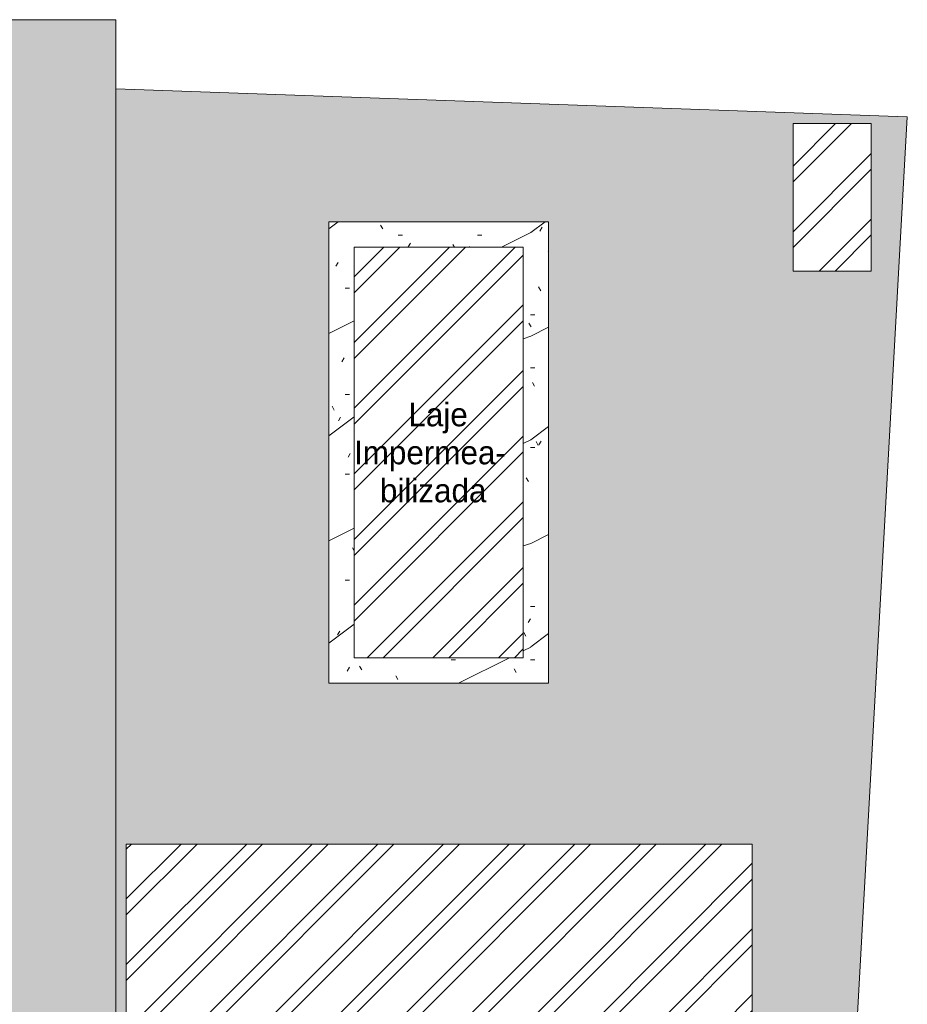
# Model space of a CAD drawing. Header units: millimetres. Extents: x -18260 to 188148, y -14086 to 2351883.
# Tile 556 of 592: x 72284 to 79089, y -1623 to 5919. Entities that reach past the tile are written whole.
import ezdxf

# ---------------------------------------------------------------- set-up
doc = ezdxf.new("R2010")
doc.units = ezdxf.units.MM
for name, color, linetype, lineweight in [('A-DETL-GENF', 92, 'Continuous', 50), ('A-DETL-THIN', 151, 'Continuous', 9), ('A-FLOR', 192, 'Continuous', 18), ('A-FLOR-PATT', 8, 'Continuous', 18), ('A-ROOF', 132, 'Continuous', 9), ('A-ROOF-OTLN', 132, 'Continuous', 9), ('A-ROOF-PATT', 132, 'Continuous', 9), ('G-ANNO-TEXT', 231, 'Continuous', 9)]:
    doc.layers.add(name, color=color, linetype=linetype, lineweight=lineweight)
doc.styles.add('Century Gothic_3', font='GOTHIC.TTF', dxfattribs={"height": 180})
pattern_1 = [(45, (51790.14, 0), (-251.447, 251.447), []), (45, (51790.14, 381), (-251.447, 251.447), [])]

# ---------------------------------------------------------------- blocks, each defined once
blk = doc.blocks.new('CHAPIM3 - CHAPIM-4182528-PLANTA DE IMPERMEABILIZAÇÃO - 1 PAV_')
at = {"layer": 'A-ROOF-PATT', "lineweight": 5}
h = blk.add_hatch(dxfattribs=at)
h.set_pattern_fill('FP_31', color=71, style=0, pattern_type=2)
h.set_pattern_definition([(0, (2e-05, -3e-05), (812.8, 203.2), [33.528, -576.072, 33.528, -576.072, -3251.2]), (0, (2e-05, -3e-05), (812.8, 203.2), [-1219.2, 33.528, -1185.672, 33.528, -576.072, -1422.4]), (0, (2e-05, -3e-05), (812.8, 203.2), [-3048, 33.528, -372.872, 33.528, -982.472]), (120, (304.8, 101.6), (-582.3764, 602.3054), [33.528, -576.072, 33.528, -576.072, -3251.2]), (120, (304.8, 101.6), (-582.3764, 602.3054), [-1219.2, 33.528, -1185.672, 33.528, -576.072, -1422.4]), (120, (304.8, 101.6), (-582.3764, 602.3054), [-3048, 33.528, -372.872, 33.528, -982.472]), (240, (406.4, 508), (-230.4236, -805.5054), [33.528, -576.072, 33.528, -576.072, -3251.2]), (240, (406.4, 508), (-230.4236, -805.5054), [-1219.2, 33.528, -1185.672, 33.528, -576.072, -1422.4]), (240, (406.4, 508), (-230.4236, -805.5054), [-3048, 33.528, -372.872, 33.528, -982.472])])
h.paths.add_polyline_path([(22881.4, 836.7), (24548.9, 836.7), (24548.9, 4371.7), (22863.9, 4371.7), (22863.9, 836.7), (22880.5, 836.7)])
h.paths.add_polyline_path([(23714.7, 1031.7), (23058.9, 1031.7), (23058.9, 4176.7), (24353.9, 4176.7), (24353.9, 1031.7), (24313.1, 1031.7)])
h = blk.add_hatch(dxfattribs=at)
h.set_pattern_fill('FP_30', color=71, style=0, pattern_type=2)
h.set_pattern_definition([(216.87, (635, 1587.5), (4762.4943, 3175.0085), [793.75, -7143.75]), (206.565, (1587.5, 1111.25), (-1587.501, -1587.5), [1774.88, -1774.88]), (198.435, (1587.5, 317.5), (-3174.997, -1587.503), [1004.02, -4016.09])])
h.paths.add_polyline_path([(22881.4, 836.7), (24548.9, 836.7), (24548.9, 4371.7), (22863.9, 4371.7), (22863.9, 836.7), (22880.5, 836.7)])
h.paths.add_polyline_path([(23714.7, 1031.7), (23058.9, 1031.7), (23058.9, 4176.7), (24353.9, 4176.7), (24353.9, 1031.7), (24313.1, 1031.7)])
at = {"layer": 'A-ROOF-OTLN', "color": 90, "lineweight": 5}
for p, q in [((22863.9, 4371.7), (24548.9, 4371.7)), ((22863.9, 836.7), (22863.9, 4371.7)), ((24548.9, 4371.7), (24548.9, 836.7)), ((24548.9, 836.7), (22863.9, 836.7))]:
    blk.add_line(p, q, dxfattribs=at)
blk = doc.blocks.new('BE-PMSa-MOD-ARQ-CONEXAODOFUTURO-EX-000-R_rvt-2-PLANTA DE IMPERMEABILIZAÇÃO - 1 PAV_')
at = {"layer": 'A-FLOR-PATT', "lineweight": 5}
h = blk.add_hatch(dxfattribs=at)
h.set_pattern_fill('FP_99', color=55, style=0, pattern_type=2)
h.set_pattern_definition([(225, (1821.38, -1013.34), (1e-14, -212.132), [450, -150]), (315, (1715.32, -1119.4), (0, -212.132), [450, -150])])
h.paths.add_polyline_path([(-17588.6, -10125.8), (-17588.6, 5919.2), (-17905.7, 5919.2), (-18260.1, -10125.8)])
h.paths.add_polyline_path([(24376.4, -8664), (24683.7, -8664), (24895.4, -8357.9), (25097.5, -8045.3), (25289.6, -7726.5), (25471.6, -7401.8), (25643.3, -7071.6), (25804.6, -6736.1), (25955.3, -6395.7), (23368.4, -6395.7), (23369.4, -6730.8), (23365.4, -6734.8), (23361.3, -6734.1), (23342.1, -6720.8), (23332.4, -6720.9), (23331.4, -6727.8), (23314.4, -6727.8), (23296.4, -6735), (23296.4, -6778.3), (24423.9, -6778.3), (24423.9, -8613.3), (22588.9, -8613.3), (22588.9, -8595.8), (21416.4, -8595.8), (21416.4, -6955.8), (22588.9, -6955.8), (22588.9, -6778.3), (23246.4, -6778.3), (23246.4, -6395.7), (23206.9, -6395.7), (23206.9, -6416.4), (23211.7, -6425.2), (23218.5, -6428.6), (23219.4, -6429.3), (23219.4, -6441.1), (23215.1, -6442.2), (23204.1, -6438.1), (23195.3, -6428.7), (23193, -6420.1), (23192.9, -6415.8), (23191.9, -6415.8), (23191.9, -6395.7), (21311.4, -6395.7), (21311.4, -395.7), (26110.1, -395.7), (26110.1, -6012), (26234.4, -5672.4), (26348.3, -5329.1), (26451.6, -4982.5), (26544.3, -4632.9), (26626.4, -4280.7), (26697.6, -3926.1), (26757.9, -3569.5), (26807.4, -3211.3), (26845.9, -2851.7), (26873.4, -2491.1), (27298.5, 5174.6), (21231.4, 5390.6), (21231.4, -8664), (24238.9, -8664)])
h.paths.add_polyline_path([(-1658.6, 134.2), (164.4, 134.2), (164.4, 1841.1), (-1658.6, 1840.7), (-1658.6, 258.2)])
h.paths.add_polyline_path([(22863.9, 836.7), (22863.9, 4371.7), (24548.9, 4371.7), (24548.9, 836.7), (22881.4, 836.7)])
h.paths.add_polyline_path([(26541.4, 3992.4), (26422.4, 3992.4), (26422.4, 5123.6), (27022.4, 5123.6), (27022.4, 3992.4)])
h.paths.add_polyline_path([(19968.4, 4641.7), (19999.4, 4641.7), (19999.4, 4674.2), (15923.9, 4674.2), (15923.9, 4641.7), (16272.6, 4641.7), (16272.6, 4671.7), (19622.6, 4670.8), (19622.6, 4641.7), (19958.4, 4641.7)])
h.paths.add_polyline_path([(15653.9, 4641.7), (15653.9, 4674.2), (12268.9, 4674.2), (12268.9, 4641.7), (12287.6, 4641.7), (12287.6, 4671.7), (15637.6, 4670.8), (15637.6, 4641.7), (15650.9, 4641.7)])
h.paths.add_polyline_path([(-8301.1, 4641.7), (-8301.1, 4674.2), (-11733.6, 4674.2), (-11733.6, 4641.7), (-11704.9, 4641.7), (-11704.9, 4671.7), (-8354.9, 4670.8), (-8354.9, 4641.7), (-8304.1, 4641.7)])
h.paths.add_polyline_path([(-16088.1, 4641.7), (-15848.6, 4641.7), (-15848.6, 4671.7), (-12498.6, 4670.8), (-12498.6, 4641.7), (-12028.6, 4641.7), (-12028.6, 4674.2), (-16356.6, 4674.2), (-16356.6, 4641.7), (-16295.6, 4641.7)])
h.paths.add_polyline_path([(-16611.6, 5447.2), (-16356.6, 5447.2), (-16356.6, 5479.2), (-16626.6, 5479.2), (-16626.6, 5447.2)])
h = blk.add_hatch(dxfattribs=at)
h.set_pattern_fill('FP_2', color=55, style=0, pattern_type=2)
h.set_pattern_definition([(0, (0, 0), (812.8, 203.2), [33.528, -576.072, 33.528, -576.072, -3251.2]), (0, (0, 0), (812.8, 203.2), [-1219.2, 33.528, -1185.672, 33.528, -576.072, -1422.4]), (0, (0, 0), (812.8, 203.2), [-3048, 33.528, -372.872, 33.528, -982.472]), (120, (304.8, 101.6), (-582.3764, 602.3054), [33.528, -576.072, 33.528, -576.072, -3251.2]), (120, (304.8, 101.6), (-582.3764, 602.3054), [-1219.2, 33.528, -1185.672, 33.528, -576.072, -1422.4]), (120, (304.8, 101.6), (-582.3764, 602.3054), [-3048, 33.528, -372.872, 33.528, -982.472]), (240, (406.4, 508), (-230.4236, -805.5054), [33.528, -576.072, 33.528, -576.072, -3251.2]), (240, (406.4, 508), (-230.4236, -805.5054), [-1219.2, 33.528, -1185.672, 33.528, -576.072, -1422.4]), (240, (406.4, 508), (-230.4236, -805.5054), [-3048, 33.528, -372.872, 33.528, -982.472])])
h.paths.add_polyline_path([(-5768.9, -10125.8), (14705.4, -10125.8), (14705.4, -9779.9), (14699.4, -9779.9), (14699.4, -9763.2), (14681.7, -9763.8), (14671, -9768.5), (14665.9, -9780.7), (14665.9, -9856.3), (14670.7, -9865.1), (14677.5, -9868.5), (14678.4, -9869.2), (14678.4, -9881), (14674.1, -9882.1), (14663.1, -9878), (14654.5, -9869.2), (14652, -9860), (14651.9, -9855.7), (14650.9, -9855.7), (14651.9, -9780.7), (14653.7, -9770.1), (14656.9, -9762.9), (14667.1, -9752.6), (14683.4, -9748.2), (14699.4, -9748.2), (14699.4, -9731.6), (14705.4, -9731.6), (14705.4, -9705.7), (14755.4, -9705.7), (14755.4, -9754.7), (14795.4, -9754.7), (14796, -9756.7), (14812.4, -9756.7), (14811.4, -9815.7), (14810.3, -9815.7), (14811.5, -9818.2), (14811.4, -9819.3), (14811.4, -9820.9), (14827.4, -9827.2), (14827.4, -10125.8), (21231.4, -10125.8), (21231.4, 5919.2), (12003.9, 5918.5), (12003.9, 5447.2), (12268.9, 5447.2), (12268.9, 4674.2), (15653.9, 4674.2), (15653.9, 5447.2), (15923.9, 5447.2), (15923.9, 4674.2), (19999.4, 4674.2), (19999.4, 5447.2), (20269.4, 5447.2), (20269.4, 4280.7), (20299.4, 4280.7), (20298.5, 1530.7), (20269.4, 1530.7), (20269.4, 1143.6), (20299.4, 1143.6), (20298.5, -1606.4), (20269.4, -1606.4), (20269.4, -2040.2), (20299.4, -2040.2), (20298.5, -4790.2), (20269.4, -4790.2), (20269.4, -5273.9), (20299.4, -5273.9), (20298.5, -8023.9), (20269.4, -8023.9), (20269.4, -9308.8), (19999.4, -9308.8), (19999.4, -8513.8), (19913.4, -8513.8), (19913.4, -8347.8), (19635.4, -8347.8), (19635.4, -8377.8), (16285.4, -8377), (16285.4, -8347.8), (15971.9, -8347.8), (15971.9, -8513.8), (15921.4, -8513.8), (15921.4, -9312.6), (15651.4, -9312.6), (15651.4, -8513.8), (15603.4, -8513.8), (15603.4, -8377.8), (12316.9, -8377.8), (12316.9, -8513.8), (12293.9, -8513.8), (12293.9, -9312.6), (11998.9, -9312.6), (11998.9, -8513.8), (11950.9, -8513.8), (11950.9, -8347.8), (11867.6, -8347.8), (11867.6, -8377.8), (8517.6, -8377), (8517.6, -8347.8), (8434.4, -8347.8), (8434.4, -8513.8), (8386.4, -8513.8), (8386.4, -9312.6), (8116.4, -9312.6), (8116.4, -9125.8), (2121.4, -9125.8), (2121.4, -9312.6), (1851.4, -9312.6), (1851.4, -9125.8), (-4143.6, -9125.8), (-4143.6, -9312.6), (-4413.6, -9312.6), (-4413.6, -8513.8), (-4461.6, -8513.8), (-4461.6, -8347.8), (-4547.4, -8347.8), (-4547.4, -8377.8), (-7897.4, -8377), (-7897.4, -8347.8), (-7983.1, -8347.8), (-7983.1, -8513.8), (-8031.1, -8513.8), (-8031.1, -9308.8), (-8301.1, -9308.8), (-8301.1, -8513.8), (-8349.1, -8513.8), (-8349.1, -8347.8), (-8354.9, -8347.8), (-8354.9, -8377.8), (-11704.9, -8377), (-11705.7, -8347.8), (-11710.6, -8347.8), (-11710.6, -8513.8), (-11758.6, -8513.8), (-11758.6, -9308.8), (-12028.6, -9308.8), (-12028.6, -8513.8), (-12076.6, -8513.8), (-12076.6, -8347.8), (-12498.6, -8347.8), (-12498.6, -8377.8), (-15848.6, -8377), (-15848.6, -8347.8), (-16270.6, -8347.8), (-16270.6, -8513.8), (-16356.6, -8513.8), (-16356.6, -9308.8), (-16626.6, -9308.8), (-16626.6, -7987.1), (-16656.6, -7987.1), (-16655.7, -5237.1), (-16626.6, -5237.1), (-16626.6, -4803.3), (-16656.6, -4803.3), (-16655.7, -2053.3), (-16626.6, -2053.3), (-16626.6, -1620.8), (-16656.6, -1620.8), (-16655.7, 1129.2), (-16626.6, 1129.2), (-16626.6, 1534.2), (-16656.6, 1534.2), (-16655.8, 4291.7), (-16626.6, 4291.7), (-16626.6, 5479.2), (-16356.6, 5479.2), (-16356.6, 4674.2), (-12028.6, 4674.2), (-12028.6, 5447.2), (-11733.6, 5446.9), (-11733.6, 4674.2), (-8301.1, 4674.2), (-8301.1, 5447.2), (-8031.1, 5447.2), (-8031.1, 5919.2), (-17588.6, 5919.2), (-17588.6, -10125.8), (-10486.3, -10125.8)])
h.paths.add_polyline_path([(14665.7, -9780.7), (14665.6, -9779.8), (14665.6, -9780.7)])
h.paths.add_polyline_path([(15648.4, -8468.8), (15650.9, -8468.8), (15650.9, -8347.8), (15648.4, -8347.8), (15648.4, -8349.4)])
at = {"layer": 'A-FLOR', "color": 250, "lineweight": 5}
for p, q in [((21231.4, 5919.2), (12003.9, 5919.2)), ((21231.4, -10125.8), (21231.4, 5919.2)), ((27298.5, 5174.6), (21231.4, 5390.6)), ((26873.4, -2491.1), (27298.5, 5174.6))]:
    blk.add_line(p, q, dxfattribs=at)
at = {"layer": 'A-ROOF', "color": 250, "lineweight": 5}
blk.add_blockref('CHAPIM3 - CHAPIM-4182528-PLANTA DE IMPERMEABILIZAÇÃO - 1 PAV_', (0, 0), dxfattribs=at)

msp = doc.modelspace()

# ---------------------------------------------------------------- hatches: boundary and pattern name
at = {"layer": 'A-DETL-GENF', "lineweight": 9}
h = msp.add_hatch(dxfattribs=at)
h.set_pattern_fill('FP_1', color=204, style=0, pattern_type=2)
h.set_pattern_definition(pattern_1)
h.paths.add_polyline_path([(74849.028, 1031.659), (76144.028, 1031.659), (76144.028, 4176.659), (74849.028, 4176.659), (74849.028, 2326.659)])
at = {"layer": 'A-FLOR'}
h = msp.add_hatch(dxfattribs=at)
h.set_pattern_fill('FP_1', color=214, style=0, pattern_type=2)
h.set_pattern_definition(pattern_1)
h.paths.add_polyline_path([(78212.564, 3992.407), (78812.564, 3992.407), (78812.564, 5123.576), (78212.564, 5123.576), (78212.564, 4914.832)])
h = msp.add_hatch(dxfattribs=at)
h.set_pattern_fill('FP_1', color=94, style=0, pattern_type=2)
h.set_pattern_definition(pattern_1)
h.paths.add_polyline_path([(75158.528, -6395.748), (77900.278, -6395.748), (77900.278, -395.748), (73101.528, -395.748), (73101.528, -6395.748), (74982.028, -6395.748), (74983.033, -6340.841), (74984.871, -6330.231), (74988.018, -6322.955), (74998.278, -6312.695), (75014.528, -6308.341), (75030.528, -6308.341), (75030.528, -6291.693), (75036.528, -6291.693), (75036.528, -6265.841), (75086.528, -6265.841), (75086.528, -6314.841), (75126.528, -6314.841), (75127.164, -6316.841), (75143.528, -6316.841), (75142.504, -6375.841), (75141.488, -6375.841), (75142.618, -6378.275), (75142.57, -6379.395), (75142.589, -6381.022), (75158.528, -6387.301)])
h.paths.add_polyline_path([(74997.028, -6395.748), (75036.528, -6395.748), (75036.528, -6339.989), (75030.528, -6339.989), (75030.528, -6323.341), (75012.826, -6323.861), (75002.104, -6328.586), (74997.028, -6340.841)])

# ---------------------------------------------------------------- linework, layer by layer
at = {"layer": 'A-DETL-THIN'}
for p, q in [((76144.028, 4176.659), (74849.028, 4176.659)), ((74849.028, 4176.659), (74849.028, 1031.659)), ((76144.028, 1031.659), (76144.028, 4176.659)), ((74849.028, 1031.659), (76144.028, 1031.659))]:
    msp.add_line(p, q, dxfattribs=at)
at = {"layer": 'A-FLOR'}
for p, q in [((78812.564, 5123.576), (78212.564, 5123.576)), ((78212.564, 5123.576), (78212.564, 3992.407)), ((78812.564, 3992.407), (78812.564, 5123.576)), ((78212.564, 3992.407), (78812.564, 3992.407)), ((77900.278, -395.748), (73101.528, -395.748)), ((73101.528, -395.748), (73101.528, -6395.748)), ((77900.278, -6395.748), (77900.278, -395.748))]:
    msp.add_line(p, q, dxfattribs=at)

# ---------------------------------------------------------------- block references
at = {"color": 50, "lineweight": 5}
msp.add_blockref('BE-PMSa-MOD-ARQ-CONEXAODOFUTURO-EX-000-R_rvt-2-PLANTA DE IMPERMEABILIZAÇÃO - 1 PAV_', (51790.143, 0), dxfattribs=at)

# ---------------------------------------------------------------- texts
at = {"layer": 'G-ANNO-TEXT', "color": 7, "char_height": 180, "attachment_point": 1, "style": 'Century Gothic_3'}
for s, insert, width in [('Laje', (75264.083, 2984.353), 585.23187), ('Impermea-', (74847.364, 2693.311), 1595.35812), ('bilizada', (75045.802, 2402.269), 1122.3625)]:
    msp.add_mtext(s, dxfattribs=dict(at, insert=insert, width=width))

doc.saveas('drawing.dxf')
